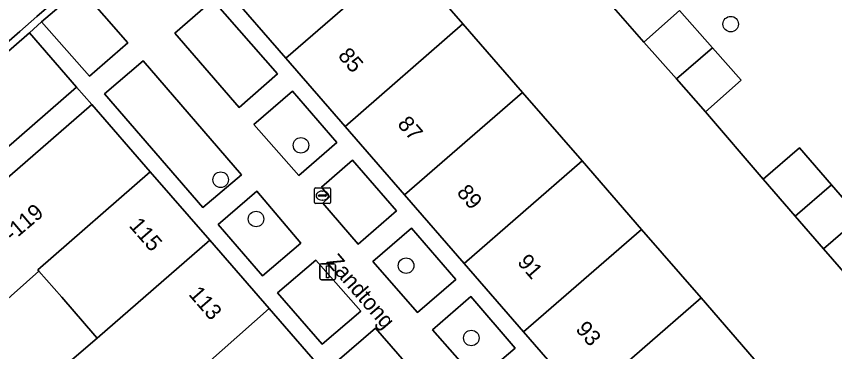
# Model space of a CAD drawing. Extents: x 155887 to 156869, y 383880 to 384678.
# Drawn here: x 156506.1 to 156557.5, y 384364.1 to 384385.2 of the extents above; entities that cross this region are included whole.
import ezdxf

# ---------------------------------------------------------------- set-up
doc = ezdxf.new("R2010")
doc.units = 0
for name, color, linetype in [('IMGEO_Boom', 7, 'Continuous'), ('IMGEO_Erf', 7, 'Continuous'), ('IMGEO_Groenvoorziening', 7, 'Continuous'), ('IMGEO_Kolk', 7, 'Continuous'), ('IMGEO_Lichtmast', 7, 'Continuous'), ('IMGEO_Openbare_ruimte_label', 7, 'Continuous'), ('IMGEO_Pand', 7, 'Continuous'), ('IMGEO_Pand_nummerreeks', 7, 'Continuous'), ('IMGEO_Parkeervlak_open', 7, 'Continuous'), ('IMGEO_Rijbaan_lokaal_gesloten', 7, 'Continuous'), ('IMGEO_Rijbaan_lokaal_open', 7, 'Continuous'), ('IMGEO_Voetpad_open', 7, 'Continuous')]:
    doc.layers.add(name, color=color, linetype=linetype)

msp = doc.modelspace()

# ---------------------------------------------------------------- linework, layer by layer
at = {"layer": 'IMGEO_Boom'}
for centre in [(156550.997, 384384.736), (156523.968, 384377.116), (156518.919, 384374.95), (156521.143, 384372.481), (156530.578, 384369.545), (156534.683, 384364.997)]:
    msp.add_circle(centre, 0.489, dxfattribs=at)
at = {"layer": 'IMGEO_Erf'}
for points in [[(156530.441, 384389.027), (156534.159, 384384.749), (156537.902, 384380.441), (156541.646, 384376.133), (156545.389, 384371.825), (156549.134, 384367.517), (156552.878, 384363.208), (156556.619, 384358.903), (156557.061, 384358.394), (156560.34, 384354.619)], [(156560.501, 384366.386), (156556.84, 384370.611), (156555.061, 384372.667), (156553.048, 384374.994), (156549.406, 384379.224), (156547.578, 384381.288), (156545.535, 384383.596), (156541.87, 384387.81)], [(156531.007, 384329.151), (156535.853, 384333.36), (156532.574, 384337.135), (156531.995, 384337.802), (156528.265, 384342.094), (156524.519, 384346.406), (156522.244, 384344.429), (156518.51, 384348.726), (156520.785, 384350.703), (156520.635, 384350.876), (156519.375, 384352.325), (156520.962, 384353.704), (156518.623, 384356.395), (156514.941, 384360.633), (156513.356, 384359.256), (156509.568, 384363.615), (156511.154, 384364.992), (156511.006, 384365.162), (156508.923, 384367.559), (156507.491, 384369.208), (156502.432, 384364.721)]]:
    msp.add_lwpolyline(points, dxfattribs=at)
at = {"layer": 'IMGEO_Groenvoorziening'}
for points in [[(156510.096, 384386.986), (156507.659, 384384.879), (156510.66, 384381.47), (156513.074, 384383.572)], [(156518.432, 384386.254), (156516.034, 384384.18), (156520.076, 384379.504), (156522.493, 384381.612)], [(156514.049, 384382.435), (156511.611, 384380.362), (156517.807, 384373.211), (156520.233, 384375.264)], [(156523.44, 384380.531), (156521.01, 384378.424), (156523.833, 384375.217), (156526.229, 384377.296)], [(156527.213, 384376.172), (156525.261, 384374.477), (156525.773, 384373.882), (156525.335, 384373.483), (156527.569, 384370.89), (156529.979, 384373.001)], [(156521.191, 384374.234), (156518.763, 384372.134), (156521.56, 384368.914), (156523.963, 384370.965)], [(156530.926, 384371.915), (156528.489, 384369.806), (156531.298, 384366.6), (156533.711, 384368.678)], [(156524.906, 384369.896), (156522.495, 384367.835), (156525.295, 384364.606), (156527.726, 384366.689)], [(156534.644, 384367.604), (156532.235, 384365.508), (156535.042, 384362.314), (156537.439, 384364.366)], [(156528.65, 384365.615), (156526.24, 384363.532), (156529.043, 384360.311), (156531.472, 384362.377)]]:
    msp.add_lwpolyline(points, close=True, dxfattribs=at)
at = {"layer": 'IMGEO_Kolk'}
for p, q in [((156524.816, 384373.525), (156524.816, 384374.377)), ((156524.891, 384374.451), (156525.743, 384374.451)), ((156525.817, 384374.377), (156525.817, 384373.525)), ((156525.075, 384373.945), (156525.075, 384373.957)), ((156525.513, 384373.908), (156525.115, 384373.908)), ((156525.118, 384373.994), (156525.516, 384373.994)), ((156525.304, 384374.231), (156525.329, 384374.231)), ((156525.559, 384373.957), (156525.559, 384373.945)), ((156525.743, 384373.451), (156524.891, 384373.451)), ((156525.327, 384373.671), (156525.302, 384373.671))]:
    msp.add_line(p, q, dxfattribs=at)
for points in [[(156524.816, 384373.525), (156524.816, 384374.377)], [(156524.891, 384374.451), (156525.743, 384374.451)], [(156525.817, 384374.377), (156525.817, 384373.525)], [(156525.743, 384373.451), (156524.891, 384373.451)]]:
    msp.add_lwpolyline(points, dxfattribs=at)
for centre, radius, start, end in [((156524.893, 384374.375), 0.0765, 91.552, 178.448), ((156524.893, 384374.375), 0.0765, 91.552, 178.448), ((156525.741, 384374.375), 0.0765, 1.552, 88.448), ((156525.741, 384374.375), 0.0765, 1.552, 88.448), ((156525.115, 384373.954), 0.0403, 85.8775, 175.7526), ((156525.112, 384373.944), 0.0366, 178.938, 274.7102), ((156525.516, 384373.951), 0.043, 264.8664, 352.4533), ((156525.52, 384373.956), 0.0386, 1.7309, 96.639), ((156524.893, 384373.527), 0.0765, 181.552, 268.448), ((156524.893, 384373.527), 0.0765, 181.552, 268.448), ((156525.741, 384373.527), 0.0765, 271.552, 358.448), ((156525.741, 384373.527), 0.0765, 271.552, 358.448)]:
    msp.add_arc(centre, radius, start, end, dxfattribs=at)
for centre, major_axis, ratio, start_param, end_param in [((156525.303, 384373.951), (-0.387, 0.002), 0.722429, 4.712389, 7.853982), ((156525.328, 384373.951), (-0.39, 0.002), 0.717154, 1.570796, 4.712389)]:
    msp.add_ellipse(centre, major_axis=major_axis, ratio=ratio, start_param=start_param, end_param=end_param, dxfattribs=at)
at = {"layer": 'IMGEO_Lichtmast'}
for p, q in [((156525.253, 384369.661), (156526.043, 384369.661)), ((156526.043, 384369.661), (156525.253, 384369.661)), ((156525.153, 384368.761), (156525.153, 384369.561)), ((156525.153, 384369.561), (156525.153, 384368.761)), ((156526.143, 384369.561), (156526.143, 384368.761)), ((156526.143, 384368.761), (156526.143, 384369.561)), ((156526.043, 384368.661), (156525.253, 384368.661)), ((156525.253, 384368.661), (156526.043, 384368.661))]:
    msp.add_line(p, q, dxfattribs=at)
msp.add_lwpolyline([(156525.573, 384369.536), (156525.723, 384369.536), (156525.723, 384368.786), (156525.573, 384368.786), (156525.573, 384369.536)], dxfattribs=at)
for centre, start, end in [((156525.253, 384369.561), 90, 180), ((156525.253, 384369.561), 90, 180), ((156526.043, 384369.561), 0, 90), ((156526.043, 384369.561), 360, 90), ((156525.253, 384368.761), 180, 270), ((156525.253, 384368.761), 180, 270), ((156526.043, 384368.761), 270, 0), ((156526.043, 384368.761), 270, 0)]:
    msp.add_arc(centre, 0.1, start, end, dxfattribs=at)
at = {"layer": 'IMGEO_Pand'}
for points in [[(156523.02, 384382.592), (156530.441, 384389.027), (156535.275, 384393.218), (156534.74, 384393.837), (156531.464, 384397.614), (156519.215, 384386.97)], [(156523.02, 384382.592), (156526.743, 384378.307), (156534.159, 384384.749), (156530.441, 384389.027)], [(156547.578, 384381.288), (156549.843, 384383.256), (156547.781, 384385.585), (156545.535, 384383.596)], [(156530.487, 384373.998), (156537.902, 384380.441), (156534.159, 384384.749), (156526.743, 384378.307)], [(156547.578, 384381.288), (156549.406, 384379.224), (156551.652, 384381.213), (156549.843, 384383.256)], [(156541.646, 384376.133), (156537.902, 384380.441), (156530.487, 384373.998), (156534.231, 384369.689)], [(156507.491, 384369.208), (156507.421, 384369.288), (156514.492, 384375.45), (156510.818, 384379.679), (156500, 384370.29), (156498.564, 384369.043), (156500, 384367.439), (156501.899, 384365.318), (156502.432, 384364.721)], [(156557.326, 384374.635), (156555.317, 384376.957), (156553.048, 384374.994), (156555.061, 384372.667)], [(156541.646, 384376.133), (156534.231, 384369.689), (156537.972, 384365.384), (156545.389, 384371.825)], [(156518.235, 384371.141), (156514.492, 384375.45), (156507.421, 384369.288), (156507.491, 384369.208), (156508.923, 384367.559), (156511.006, 384365.162), (156511.154, 384364.992)], [(156557.326, 384374.635), (156555.061, 384372.667), (156556.84, 384370.611), (156559.109, 384372.574)], [(156541.718, 384361.073), (156549.134, 384367.517), (156545.389, 384371.825), (156537.972, 384365.384)], [(156521.966, 384366.847), (156518.235, 384371.141), (156511.154, 384364.992), (156509.568, 384363.615), (156513.356, 384359.256), (156514.941, 384360.633)], [(156541.718, 384361.073), (156545.462, 384356.764), (156552.878, 384363.208), (156549.134, 384367.517)], [(156521.966, 384366.847), (156514.941, 384360.633), (156518.623, 384356.395), (156525.703, 384362.546)]]:
    msp.add_lwpolyline(points, close=True, dxfattribs=at)
at = {"layer": 'IMGEO_Parkeervlak_open'}
msp.add_lwpolyline([(156506.895, 384384.192), (156500, 384378.198), (156489.504, 384369.072), (156492.378, 384365.561), (156500, 384372.195), (156509.859, 384380.774)], close=True, dxfattribs=at)
at = {"layer": 'IMGEO_Rijbaan_lokaal_gesloten'}
msp.add_lwpolyline([(156485.924, 384366.569), (156500, 384378.807), (156506.284, 384384.27), (156507.359, 384385.228), (156514.207, 384391.145), (156514.98, 384391.806), (156532.718, 384407.227), (156535.755, 384409.872), (156541.065, 384414.476)], dxfattribs=at)
at = {"layer": 'IMGEO_Rijbaan_lokaal_open'}
for points in [[(156541.065, 384414.476), (156535.755, 384409.872), (156532.718, 384407.227), (156514.98, 384391.806), (156514.207, 384391.145), (156507.359, 384385.228), (156506.284, 384384.27), (156500, 384378.807)], [(156500, 384378.198), (156506.895, 384384.192), (156507.659, 384384.879), (156510.096, 384386.986), (156512.085, 384388.704), (156514.508, 384390.797), (156515.28, 384391.458), (156533.02, 384406.88), (156536.057, 384409.525), (156541.367, 384414.129)], [(156541.87, 384387.81), (156545.535, 384383.596), (156547.781, 384385.585), (156549.843, 384383.256), (156551.652, 384381.213), (156549.406, 384379.224), (156553.048, 384374.994), (156555.317, 384376.957), (156557.326, 384374.635), (156559.109, 384372.574), (156556.84, 384370.611), (156560.501, 384366.386)]]:
    msp.add_lwpolyline(points, dxfattribs=at)
at = {"layer": 'IMGEO_Voetpad_open'}
for points in [[(156510.096, 384386.986), (156513.074, 384383.572), (156510.66, 384381.47), (156507.659, 384384.879), (156506.895, 384384.192), (156509.859, 384380.774), (156510.818, 384379.679), (156514.492, 384375.45), (156518.235, 384371.141), (156521.966, 384366.847), (156525.703, 384362.546)], [(156541.718, 384361.073), (156537.972, 384365.384), (156534.231, 384369.689), (156530.487, 384373.998), (156526.743, 384378.307), (156523.02, 384382.592), (156519.215, 384386.97)]]:
    msp.add_lwpolyline(points, dxfattribs=at)
for points in [[(156520.076, 384379.504), (156516.034, 384384.18), (156518.432, 384386.254), (156522.493, 384381.612)], [(156517.807, 384373.211), (156511.611, 384380.362), (156514.049, 384382.435), (156520.233, 384375.264)], [(156492.791, 384364.009), (156493.4, 384364.54), (156498.564, 384369.043), (156500, 384370.29), (156510.818, 384379.679), (156509.859, 384380.774), (156500, 384372.195), (156492.378, 384365.561), (156489.199, 384362.823), (156471.473, 384347.391), (156472.407, 384346.293), (156484.662, 384356.944), (156489.816, 384361.424), (156490.543, 384362.055)], [(156521.01, 384378.424), (156523.44, 384380.531), (156526.229, 384377.296), (156523.833, 384375.217)], [(156527.569, 384370.89), (156525.335, 384373.483), (156525.773, 384373.882), (156525.261, 384374.477), (156527.213, 384376.172), (156529.979, 384373.001)], [(156521.56, 384368.914), (156518.763, 384372.134), (156521.191, 384374.234), (156523.963, 384370.965)], [(156528.489, 384369.806), (156530.926, 384371.915), (156533.711, 384368.678), (156531.298, 384366.6)], [(156525.295, 384364.606), (156522.495, 384367.835), (156524.906, 384369.896), (156527.726, 384366.689)], [(156532.235, 384365.508), (156534.644, 384367.604), (156537.439, 384364.366), (156535.042, 384362.314)], [(156531.472, 384362.377), (156529.043, 384360.311), (156526.24, 384363.532), (156528.65, 384365.615)]]:
    msp.add_lwpolyline(points, close=True, dxfattribs=at)

# ---------------------------------------------------------------- texts
at = {"layer": 'IMGEO_Openbare_ruimte_label'}
msp.add_text('Zandtong', height=1, rotation=310.7816, dxfattribs=at).set_placement((156525.515, 384369.76))
at = {"layer": 'IMGEO_Pand_nummerreeks'}
for s, rotation, p in [('85', 310.9893, (156526.249, 384382.719)), ('87', 310.9893, (156529.985, 384378.42)), ('89', 310.9893, (156533.721, 384374.12)), ('117-119', 40.3645, (156504.122, 384369.581)), ('115', 310.9835, (156513.108, 384372.041)), ('91', 310.9893, (156537.531, 384369.736)), ('113', 310.9835, (156516.86, 384367.722)), ('93', 310.9893, (156541.193, 384365.521))]:
    msp.add_text(s, height=1, rotation=rotation, dxfattribs=at).set_placement(p)

doc.saveas('drawing.dxf')
